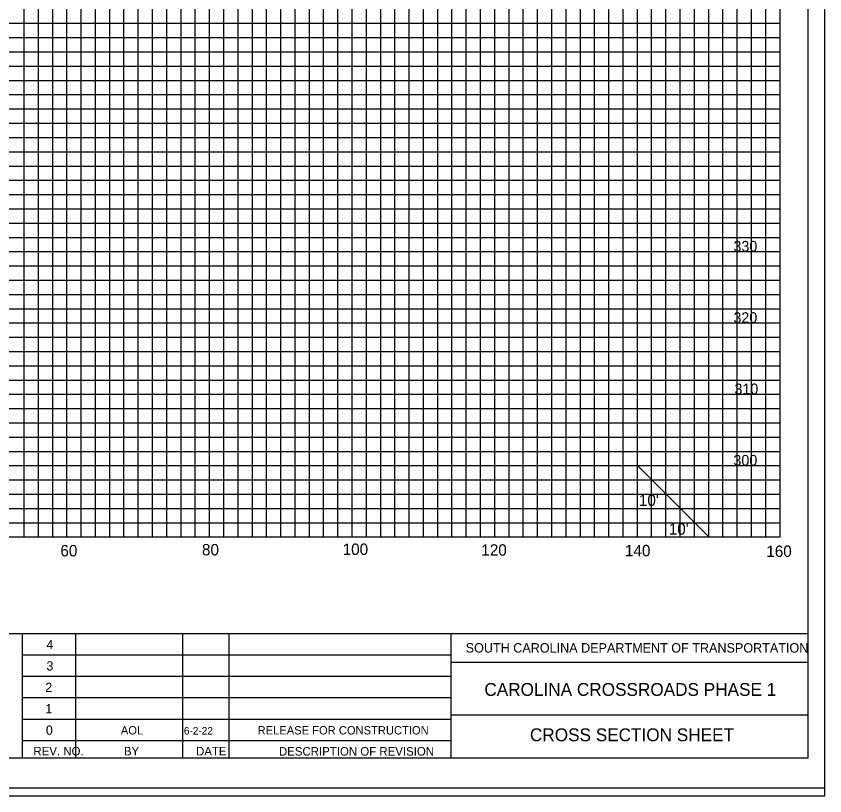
# Model space of a CAD drawing. Extents: x 967 to 1326, y 964 to 3704.
# Drawn here: x 1212.9 to 1326.3, y 3483.7 to 3593 of the extents above; entities that cross this region are included whole.
import ezdxf

# ---------------------------------------------------------------- set-up
doc = ezdxf.new("R2010")
doc.units = 0
for name, color, linetype in [('Default', 7, 'Continuous'), ('RD_SHT_Bndy', 7, 'Continuous'), ('RD_SHT_IplotShp', 7, 'Continuous'), ('RD_SHT_Misc1', 7, 'Continuous'), ('RD_SHT_MjGrid', 7, 'Continuous'), ('RD_SHT_MnGrid', 7, 'Continuous'), ('RD_SHT_TX', 7, 'Continuous'), ('RD_XS_TX_Station', 7, 'Continuous')]:
    doc.layers.add(name, color=color, linetype=linetype)

msp = doc.modelspace()

# ---------------------------------------------------------------- linework, layer by layer
at = {"layer": 'RD_SHT_Bndy'}
for p, q in [((1323.89, 3698.46), (1323.89, 3488.98)), ((996.11, 3506.49), (1323.89, 3506.49)), ((1213.76, 3488.94), (1213.76, 3506.49)), ((1221.26, 3488.95), (1221.26, 3506.48)), ((1236.26, 3488.95), (1236.26, 3506.48)), ((1242.76, 3488.95), (1242.76, 3506.48)), ((1273.88, 3488.98), (1273.88, 3506.49)), ((1213.76, 3503.48), (1273.88, 3503.48)), ((1323.93, 3502.43), (1273.88, 3502.43)), ((1213.76, 3500.48), (1273.88, 3500.48)), ((1213.76, 3497.48), (1273.88, 3497.48)), ((1213.76, 3494.48), (1273.88, 3494.48)), ((1323.89, 3495.04), (1273.88, 3495.04)), ((1213.76, 3491.48), (1273.88, 3491.48)), ((1323.89, 3488.98), (996.11, 3488.98))]:
    msp.add_line(p, q, dxfattribs=at)
at = {"layer": 'RD_SHT_IplotShp'}
for points in [[(967.41, 3483.72), (1326.28, 3483.72), (1326.28, 3703.72), (967.41, 3703.72)], [(988.52, 3484.84), (1326.28, 3484.84), (1326.28, 3702.6), (988.52, 3702.6)]]:
    msp.add_lwpolyline(points, close=True, dxfattribs=at)
at = {"layer": 'RD_SHT_MjGrid'}
for p, q in [((1220, 3520), (1220, 3690)), ((1230, 3520), (1230, 3690)), ((1240, 3520), (1240, 3690)), ((1250, 3520), (1250, 3690)), ((1260, 3520), (1260, 3690)), ((1270, 3520), (1270, 3690)), ((1280, 3520), (1280, 3690)), ((1290, 3520), (1290, 3690)), ((1300, 3520), (1300, 3690)), ((1310, 3520), (1310, 3690)), ((1320, 3520), (1320, 3690)), ((1000, 3590), (1320, 3590)), ((1000, 3580), (1320, 3580)), ((1000, 3570), (1320, 3570)), ((1000, 3560), (1320, 3560)), ((1000, 3550), (1320, 3550)), ((1000, 3540), (1320, 3540)), ((1000, 3530), (1320, 3530)), ((1000, 3520), (1320, 3520))]:
    msp.add_line(p, q, dxfattribs=at)
at = {"layer": 'RD_SHT_MnGrid'}
for p, q in [((1214, 3520), (1214, 3690)), ((1216, 3520), (1216, 3690)), ((1218, 3520), (1218, 3690)), ((1222, 3520), (1222, 3690)), ((1224, 3520), (1224, 3690)), ((1226, 3520), (1226, 3690)), ((1228, 3520), (1228, 3690)), ((1232, 3520), (1232, 3690)), ((1234, 3520), (1234, 3690)), ((1236, 3520), (1236, 3690)), ((1238, 3520), (1238, 3690)), ((1242, 3520), (1242, 3690)), ((1244, 3520), (1244, 3690)), ((1246, 3520), (1246, 3690)), ((1248, 3520), (1248, 3690)), ((1252, 3520), (1252, 3690)), ((1254, 3520), (1254, 3690)), ((1256, 3520), (1256, 3690)), ((1258, 3520), (1258, 3690)), ((1262, 3520), (1262, 3690)), ((1264, 3520), (1264, 3690)), ((1266, 3520), (1266, 3690)), ((1268, 3520), (1268, 3690)), ((1272, 3520), (1272, 3690)), ((1274, 3520), (1274, 3690)), ((1276, 3520), (1276, 3690)), ((1278, 3520), (1278, 3690)), ((1282, 3520), (1282, 3690)), ((1284, 3520), (1284, 3690)), ((1286, 3520), (1286, 3690)), ((1288, 3520), (1288, 3690)), ((1292, 3520), (1292, 3690)), ((1294, 3520), (1294, 3690)), ((1296, 3520), (1296, 3690)), ((1298, 3520), (1298, 3690)), ((1302, 3520), (1302, 3690)), ((1304, 3520), (1304, 3690)), ((1306, 3520), (1306, 3690)), ((1308, 3520), (1308, 3690)), ((1312, 3520), (1312, 3690)), ((1314, 3520), (1314, 3690)), ((1316, 3520), (1316, 3690)), ((1318, 3520), (1318, 3690)), ((1000, 3592), (1320, 3592)), ((1000, 3588), (1320, 3588)), ((1000, 3586), (1320, 3586)), ((1000, 3584), (1320, 3584)), ((1000, 3582), (1320, 3582)), ((1000, 3578), (1320, 3578)), ((1000, 3576), (1320, 3576)), ((1000, 3574), (1320, 3574)), ((1000, 3572), (1320, 3572)), ((1000, 3568), (1320, 3568)), ((1000, 3566), (1320, 3566)), ((1000, 3564), (1320, 3564)), ((1000, 3562), (1320, 3562)), ((1000, 3558), (1320, 3558)), ((1000, 3556), (1320, 3556)), ((1000, 3554), (1320, 3554)), ((1000, 3552), (1320, 3552)), ((1000, 3548), (1320, 3548)), ((1000, 3546), (1320, 3546)), ((1000, 3544), (1320, 3544)), ((1000, 3542), (1320, 3542)), ((1000, 3538), (1320, 3538)), ((1000, 3536), (1320, 3536)), ((1000, 3534), (1320, 3534)), ((1000, 3532), (1320, 3532)), ((1000, 3528), (1320, 3528)), ((1000, 3526), (1320, 3526)), ((1000, 3524), (1320, 3524)), ((1000, 3522), (1320, 3522))]:
    msp.add_line(p, q, dxfattribs=at)
at = {"layer": 'RD_SHT_TX'}
msp.add_line((1300, 3530), (1310, 3520), dxfattribs=at)
at = {"layer": 'RD_XS_TX_Station'}
msp.add_lwpolyline([(967.41, 3483.72), (1326.28, 3483.72), (1326.28, 3703.72), (967.41, 3703.72)], close=True, dxfattribs=at)

# ---------------------------------------------------------------- texts
at = {"layer": 'Default'}
for s, p in [('330', (1313.47, 3560)), ('320', (1313.47, 3550)), ('310', (1313.61, 3540)), ('300', (1313.47, 3530))]:
    msp.add_text(s, height=1.5, dxfattribs=at).set_placement(p)
at = {"layer": 'RD_SHT_Misc1'}
for s, height, p in [('AOL', 1.17, (1227.56, 3492.32)), ('6-2-22', 1.053, (1236.4, 3492.31)), ('RELEASE FOR CONSTRUCTION', 1.17, (1246.74, 3492.32))]:
    msp.add_text(s, height=height, dxfattribs=at).set_placement(p)
at = {"layer": 'RD_SHT_TX'}
for s, height, p in [("10'", 1.6, (1300.21, 3524.36)), ("10'", 1.6, (1304.4, 3520.32)), ('80', 1.6, (1238.94, 3517.42)), ('100', 1.6, (1258.67, 3517.48)), ('120', 1.6, (1278.11, 3517.38)), ('60', 1.6, (1219.08, 3517.28)), ('140', 1.6, (1298.26, 3517.29)), ('160', 1.6, (1318.08, 3517.2)), ('4', 1.3, (1217.13, 3504.28)), ('SOUTH CAROLINA DEPARTMENT OF TRANSPORTATION', 1.32, (1275.92, 3503.8)), ('3', 1.3, (1217.13, 3501.28)), ('2', 1.3, (1216.97, 3498.28)), ('1', 1.3, (1216.97, 3495.28)), ('0', 1.3, (1217.05, 3492.28)), ('REV. NO.', 1.2, (1215.3, 3489.38)), ('BY', 1.2, (1227.99, 3489.38)), ('DATE', 1.2, (1238.1, 3489.38)), ('DESCRIPTION OF REVISION', 1.2, (1249.73, 3489.35))]:
    msp.add_text(s, height=height, dxfattribs=at).set_placement(p)
for s, p in [('CAROLINA CROSSROADS PHASE 1', (1278.54, 3497.73)), ('CROSS SECTION SHEET', (1284.93, 3491.37))]:
    msp.add_text(s, height=1.8, rotation=0, dxfattribs=at).set_placement(p)

doc.saveas('drawing.dxf')
